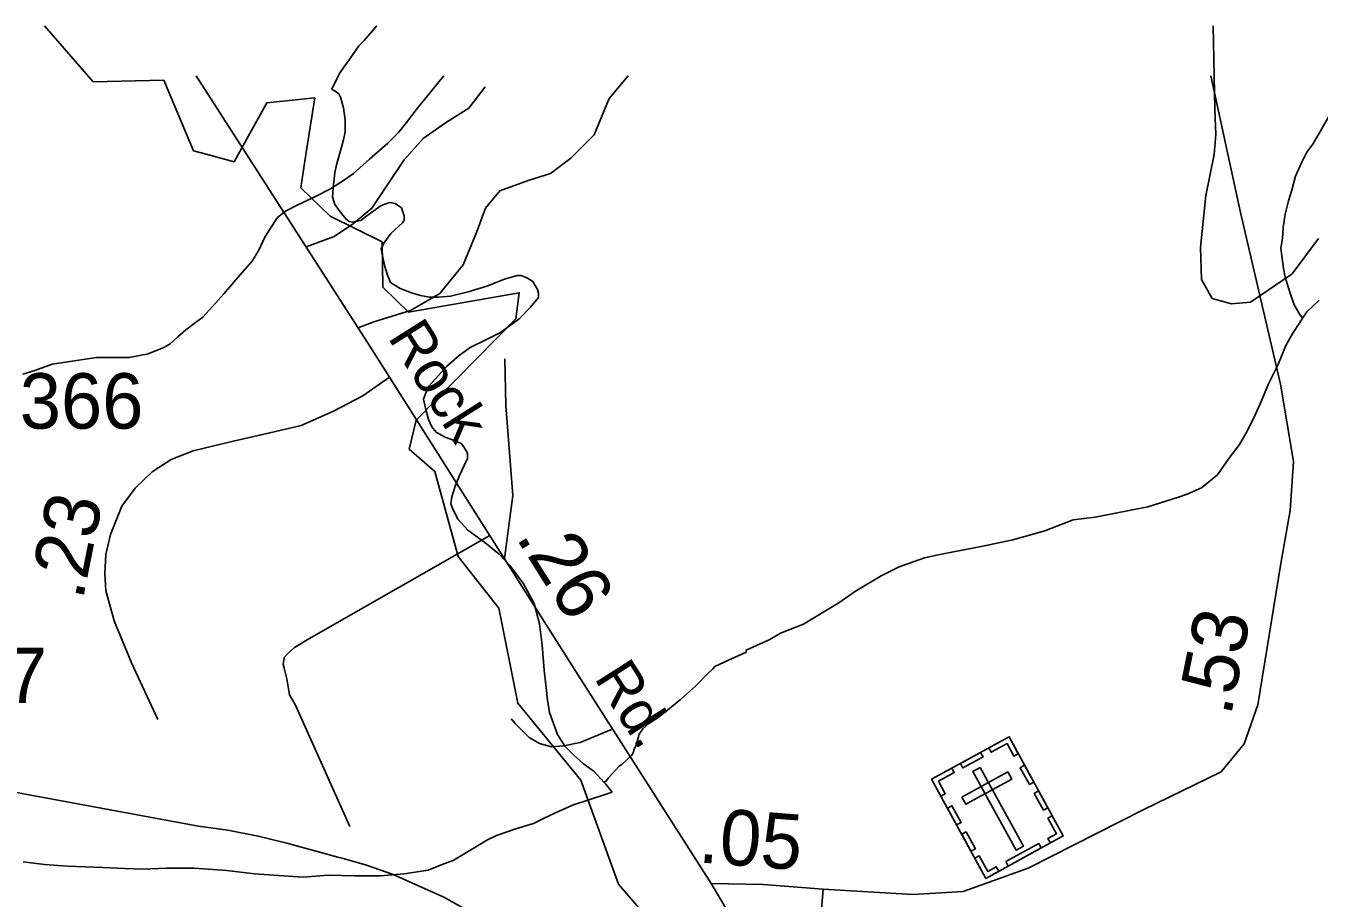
# Model space of a CAD drawing. Extents: x 2169602 to 2449496, y 721995 to 810662.
# Drawn here: x 2417015 to 2419932, y 808696 to 810662 of the extents above; entities that cross this region are included whole.
import ezdxf

# ---------------------------------------------------------------- set-up
doc = ezdxf.new("R2010")
doc.units = 0
doc.layers.add('Default', color=7, linetype='Continuous')

msp = doc.modelspace()

# ---------------------------------------------------------------- linework, layer by layer
at = {"layer": 'Default'}
for points in [[(2417424.4, 810371.9), (2417392.8, 810380.4), (2417326, 810539.3), (2417166.9, 810536), (2417056.8, 810661.8)], [(2417806.6, 810661.8), (2417806, 810661.3), (2417778.1, 810629), (2417766.4, 810617), (2417742.5, 810582.9), (2417732.4, 810569), (2417722.8, 810554.6), (2417716.6, 810542.6), (2417708.4, 810524.8), (2417704.5, 810518.9)], [(2419693.8, 810661.8), (2419697.5, 810474.4), (2419699.6, 810417), (2419695.5, 810371.8)], [(2417008.5, 809877.1), (2417034.9, 809884.9), (2417074.7, 809899.2), (2417104.7, 809903.6), (2417174.4, 809914.2), (2417218.7, 809914.4), (2417248.4, 809914.3), (2417290.6, 809922.6), (2417326.5, 809937), (2417340.3, 809945.1), (2417358.1, 809961), (2417376.1, 809977), (2417397.9, 809993.1), (2417414.1, 810005.3), (2417435.8, 810029.5), (2417461.9, 810057.7), (2417497.7, 810099.7), (2417525.2, 810131.7), (2417541, 810158.1), (2417553.1, 810184.3), (2417566.8, 810206.1), (2417582.8, 810230.1), (2417600.5, 810244.4), (2417628.8, 810258.4), (2417664, 810274.6), (2417702.4, 810294.7), (2417733.8, 810315.1), (2417754.1, 810329.1), (2417789.9, 810361.4), (2417831.8, 810397.7), (2417855.6, 810421.7), (2417873.4, 810443.8), (2417897.4, 810475.8), (2417920.8, 810503.9), (2417950.7, 810540.3), (2417958, 810549)], [(2417399.3, 810549), (2417791.2, 809939.8), (2417835.3, 809870.3)], [(2418058.4, 810259.1), (2418083.9, 810290.1), (2418148, 810313), (2418198.4, 810329), (2418244.1, 810363.4), (2418296.8, 810416), (2418331.1, 810498.4), (2418373.5, 810549)], [(2419688.1, 810549), (2419755.2, 810241.4), (2419845.2, 809854), (2419874.5, 809680.1), (2419867.2, 809569.2), (2419846.3, 809449.8), (2419794, 809131.5), (2419763.6, 809043.5), (2419711.3, 808980.7), (2419535.5, 808894.8), (2419276, 808762.9), (2419129.5, 808710.5), (2419016.5, 808704.2), (2418814, 808715.7)], [(2417704.5, 810518.9), (2417712.7, 810514.8), (2417721.1, 810508.7), (2417724.8, 810500.8), (2417731.2, 810476.7), (2417735.5, 810448.9), (2417735.3, 810422.9), (2417731.4, 810404.9), (2417723.4, 810374.9), (2417715.8, 810348.8), (2417711.9, 810330.8), (2417708, 810296.9), (2417706.4, 810276.8), (2417712.3, 810258.9), (2417724.4, 810242.9), (2417736.7, 810226.8), (2417744.7, 810221.2), (2417752.3, 810219.2), (2417770.5, 810223.3), (2417784.5, 810233.4), (2417800.1, 810245.2), (2417814, 810255.3), (2417822.4, 810259.3), (2417836.4, 810263.7), (2417848.3, 810261.5), (2417862.4, 810251.6), (2417868.4, 810233.7), (2417868.4, 810223.6), (2417864.3, 810217.7), (2417838.2, 810193.6), (2417822.6, 810171.7), (2417816.9, 810159.6), (2417819.1, 810147.5), (2417825.1, 810119.4), (2417831, 810099.8), (2417837.4, 810083.4), (2417859.1, 810069.6), (2417885.2, 810059.9), (2417905.5, 810054.1), (2417925.4, 810050.3), (2417945.7, 810050), (2417973.1, 810052.4), (2418013.1, 810062.5), (2418055.2, 810074.8), (2418094.9, 810091.2), (2418123, 810099.1), (2418132.7, 810099.2), (2418147, 810093.4), (2418158.9, 810085.5), (2418169.2, 810067.3), (2418171.2, 810059.3), (2418171.2, 810049.6), (2418153.6, 810027.5), (2418127.5, 810001.5), (2418085.9, 809970.8), (2418053.9, 809955), (2418017.6, 809936.5), (2417992.2, 809918.5), (2417963.9, 809894.3), (2417946.5, 809874.2), (2417924.1, 809850), (2417916.5, 809832.1), (2417912.4, 809820.1), (2417916.7, 809800), (2417923.1, 809774.4), (2417931.1, 809758.1), (2417940.9, 809746.1), (2417961, 809734.5), (2417983.2, 809726.7), (2417996.9, 809720.6), (2418003.3, 809712.7), (2418011.3, 809698.5), (2418011.3, 809686.8), (2418003.5, 809670.5), (2417993.4, 809648.5), (2417983.6, 809624.4), (2417976.2, 809600.4), (2417974, 809584.5), (2417977.9, 809572.5), (2417990.2, 809548.8), (2418012.1, 809524.8), (2418050.2, 809497.1), (2418082.6, 809471.1), (2418106.6, 809445.2), (2418137, 809405.3), (2418161.4, 809359.5), (2418173.7, 809313.8), (2418179.6, 809265.8), (2418183.9, 809209.6), (2418188.4, 809170), (2418192.1, 809141.8), (2418196.4, 809114), (2418214.5, 809064.2), (2418231.1, 809038.2), (2418251, 809018.1), (2418273.3, 808998.5), (2418297.1, 808980.8), (2418319.5, 808956.7)], [(2417795.5, 810250.9), (2417831.4, 810304.8), (2417868.1, 810359.7), (2417911.5, 810407.8), (2417964.2, 810444.4), (2418014.5, 810476.5), (2418051.1, 810524.6)], [(2417646.9, 810371.9), (2417667, 810499.5), (2417558.9, 810488.6), (2417494, 810371.9)], [(2419954.3, 810457.5), (2419926.9, 810409.4), (2419918.5, 810395.2), (2419904.9, 810377.4), (2419892.8, 810353.2), (2419879.3, 810323.2), (2419870.9, 810291.2), (2419863.5, 810267.2), (2419855.5, 810237.2), (2419851.4, 810207), (2419850, 810182.8), (2419845.9, 810160.7), (2419852.2, 810115.2), (2419856.1, 810095.1), (2419866.8, 810059), (2419876.4, 810033.2), (2419888.9, 810011.5), (2419894.9, 810003.3)], [(2417494, 810371.9), (2417484.9, 810355.6), (2417424.4, 810371.9)], [(2418453, 808610.3), (2418351.9, 808727.2), (2418267, 808961.8), (2418124.9, 809135.3), (2418082, 809349.4), (2417989.9, 809466.1), (2417937.9, 809657.4), (2417879.8, 809707.8), (2417895.8, 809773.1), (2418120, 810001.5), (2418127.9, 810060.4), (2417878, 810016.2), (2417820, 810073.2), (2417818.9, 810174.9), (2417701.8, 810233.1), (2417635, 810296.8), (2417646.9, 810371.9)], [(2419695.5, 810371.8), (2419677, 810279.5), (2419664.7, 810162.3), (2419666.8, 810090.5), (2419691.4, 810047.4), (2419734.5, 810035.1), (2419777.5, 810039.2), (2419871.9, 810102.8), (2419931.3, 810182.8)], [(2417647, 810163.9), (2417710.8, 810186.8), (2417754.3, 810216.6), (2417795.5, 810250.9), (2417796.2, 810251.9)], [(2417764.7, 809980.9), (2417800.2, 809994.8), (2417882.6, 810020), (2417948.9, 810058.9), (2418001.6, 810123), (2418031.3, 810196.3), (2418051.9, 810251.2), (2418058.4, 810259.1)], [(2419932.6, 810043.4), (2419904.9, 810017.1), (2419894.9, 810003.3)], [(2419894.9, 810003.3), (2419888.9, 809993.2), (2419873.1, 809969.2), (2419857.4, 809941.2), (2419839.3, 809896.8), (2419817.6, 809853.1), (2419802.2, 809816.9), (2419788.5, 809784.9), (2419770.4, 809748.6), (2419752.6, 809718.5), (2419728.6, 809686.4), (2419703, 809650.1), (2419667.1, 809620.3), (2419634.9, 809606.1), (2419615.2, 809599.7), (2419545.7, 809577.4), (2419427.6, 809554.6), (2419377.5, 809548.4), (2419314, 809523.9), (2419241.8, 809503.6), (2419173.9, 809489.1), (2419080.4, 809470.8), (2419042.1, 809462.4), (2418984.7, 809442.3), (2418944.3, 809422), (2418886.8, 809387.7), (2418848.7, 809361.4), (2418819, 809343.2), (2418768.9, 809313), (2418717.5, 809292.8), (2418693.5, 809278.6), (2418639.8, 809254.3), (2418640, 809250.2), (2418600, 809232.3), (2418569.4, 809217.9), (2418563.9, 809211.8), (2418553.6, 809202), (2418526, 809173.7), (2418492.1, 809143.6), (2418466.7, 809123.5), (2418444.5, 809105.3), (2418430.4, 809095.3), (2418420.6, 809089.1), (2418406.6, 809077), (2418398.6, 809065.2), (2418392.9, 809042.9), (2418387.1, 809031.3), (2418384.9, 809023.1), (2418381, 809017.2), (2418359.2, 808996.9), (2418353.1, 808993), (2418336.9, 808974.8), (2418329.1, 808966.6), (2418325.2, 808960.7), (2418319.5, 808956.7)], [(2418094.6, 809461.1), (2418113.6, 809603.2), (2418097.7, 809806), (2418095.4, 809911.3)], [(2417835.3, 809870.3), (2417775.2, 809827.7), (2417708.8, 809793.4), (2417636.1, 809761.3), (2417565.4, 809744.2), (2417479.8, 809725), (2417392.1, 809703.6), (2417342.8, 809684.3), (2417300, 809656.5), (2417261.5, 809620.1), (2417231.6, 809579.5), (2417205.9, 809515.3), (2417195.2, 809470.3), (2417193, 809427.6), (2417195.2, 809389), (2417214.4, 809320.6), (2417253, 809226.4), (2417312.9, 809098.1)], [(2417835.3, 809870.3), (2418255.8, 809206.8), (2418561.3, 808728.3)], [(2417745.6, 808857.4), (2417622.5, 809132.3), (2417610.1, 809154.2), (2417603.8, 809190.1), (2417597.7, 809214), (2417595.5, 809222.1), (2417597.4, 809238), (2417605.4, 809246.1), (2417621.3, 809260.3), (2417653.1, 809280.5), (2418061.5, 809513.3)], [(2415398.6, 809228.5), (2417404.1, 808858), (2417470.3, 808848.7), (2417539.4, 808835.7), (2417603.6, 808819.9), (2417718.9, 808788.2), (2417728.9, 808785.4), (2417783.2, 808770.1), (2417843.3, 808748.6), (2417957.9, 808697.9), (2418038.6, 808652.6), (2418084.7, 808623.1), (2418193.5, 808552.3), (2418306.5, 808475.6), (2418401.2, 808412.4), (2418455.4, 808377.1), (2418515.9, 808343.7), (2418531.9, 808333.8), (2418725.4, 808209.8), (2418770.4, 808179.9)], [(2418109.6, 809099.7), (2418118.7, 809089.6), (2418150.7, 809057.6), (2418173.6, 809043.9), (2418201, 809037), (2418228.5, 809039.3), (2418265.1, 809046.2), (2418336, 809075.9)], [(2418319.5, 808956.7), (2418323.6, 808952.8), (2418337.5, 808934.9)], [(2417009.2, 808777.5), (2417057, 808771.5), (2417108.8, 808768.1), (2417188.8, 808764.5), (2417238.6, 808762.7), (2417279.2, 808761), (2417332.8, 808763), (2417346.7, 808763.4), (2417394.9, 808763.4), (2417468.7, 808757.9), (2417530.6, 808750.2), (2417585, 808746.4), (2417640.9, 808742.8), (2417696.9, 808747.4), (2417756.4, 808745.7), (2417814.8, 808745.8), (2417868.6, 808750.2), (2417922.7, 808758.7), (2417958.2, 808772.8), (2417978.7, 808780.6), (2418056.2, 808827.3), (2418076.5, 808837.2), (2418120.2, 808851.7), (2418159.9, 808864), (2418183.9, 808875.8), (2418219.4, 808892.3), (2418251.6, 808906.5), (2418271.7, 808912.4), (2418337.5, 808934.9)], [(2418561.3, 808728.3), (2418641.4, 808593.2), (2418727.2, 808456.1), (2418784.2, 808345.1)], [(2418814, 808715.7), (2418678.5, 808726.2), (2418561.3, 808728.3)], [(2418814, 808715.7), (2418806.7, 808634.1), (2418798.3, 808497.9), (2418784.2, 808345.1)]]:
    msp.add_lwpolyline(points, dxfattribs=at)
for points in [[(2419058.3, 808963.6), (2419232.9, 809059.3), (2419355.2, 808836), (2419180.7, 808740.3)], [(2419253.8, 809021.3), (2419243.8, 809015.9), (2419228.4, 809044.1), (2419192.8, 809024.6), (2419187.4, 809034.3), (2419233, 809059.3)], [(2419123.3, 808999.2), (2419168.7, 809024.1), (2419174.2, 809014.1), (2419128.7, 808989.2)], [(2419079.1, 808925.6), (2419089.1, 808931.1), (2419073.6, 808959.3), (2419109.2, 808978.8), (2419103.8, 808988.6), (2419058.3, 808963.6)], [(2419168, 808990.3), (2419151.6, 808981.3), (2419249.1, 808803.5), (2419265.4, 808812.5)], [(2419278.9, 808951.7), (2419258.1, 808989.7), (2419268.1, 808995.2), (2419288.9, 808957.2)], [(2419126.8, 808923.6), (2419135.8, 808907.2), (2419239, 808963.8), (2419230, 808980.1)], [(2419310.5, 808893.9), (2419289.7, 808931.9), (2419299.7, 808937.4), (2419320.5, 808899.4)], [(2419114.7, 808860.6), (2419093.9, 808898.6), (2419103.9, 808904.1), (2419124.7, 808866.1)], [(2419326.2, 808820.1), (2419320.7, 808830.2), (2419340, 808840.7), (2419320.5, 808876.2), (2419330.3, 808881.5), (2419355.2, 808836)], [(2419147, 808801.6), (2419126.2, 808839.6), (2419136.2, 808845.1), (2419157, 808807.1)], [(2419225.5, 808778), (2419299.9, 808818.8), (2419305.4, 808808.8), (2419231, 808768)], [(2419209.6, 808756.3), (2419204.1, 808766.3), (2419184.8, 808755.8), (2419165.4, 808791.2), (2419155.6, 808785.9), (2419180.6, 808740.3)]]:
    msp.add_lwpolyline(points, close=True, dxfattribs=at)

# ---------------------------------------------------------------- texts
for s, height, rotation, p in [('Rock', 95, 302.288, (2417830.1, 809960)), ('.23', 125, 78.6957, (2417143.2, 809364.9)), ('.26', 125, 302.2879, (2418118.8, 809509.4)), ('.53', 125, 78.7954, (2419733.1, 809103.8)), ('Rd.', 95, 302.4494, (2418295.5, 809192.2)), ('.05', 125, 355.5811, (2418530.4, 808776.4))]:
    msp.add_text(s, height=height, rotation=rotation, dxfattribs=at).set_placement(p)
for s, p in [('2366', (2416908.3, 809753.9)), ('2497', (2416691, 809135.2))]:
    msp.add_text(s, height=125, dxfattribs=at).set_placement(p)

doc.saveas('drawing.dxf')
